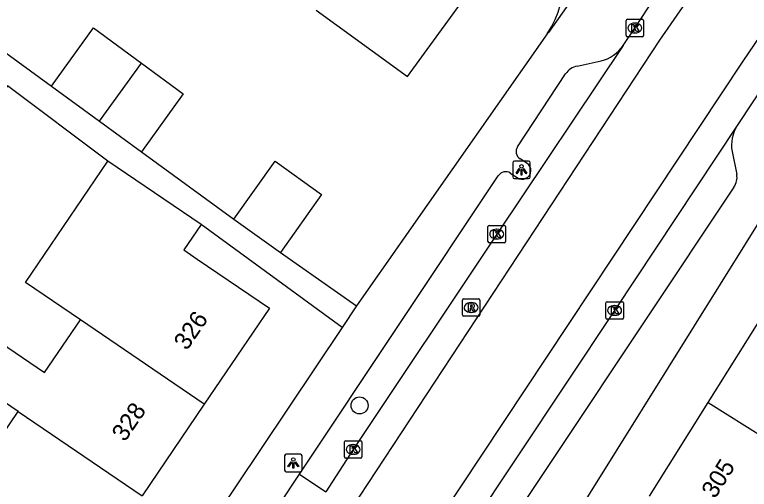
# Model space of a CAD drawing. Extents: x 160557 to 161245, y 385330 to 386505.
# Drawn here: x 160912.26 to 160954.33, y 385939.3 to 385966.46 of the extents above; entities that cross this region are included whole.
import ezdxf

# ---------------------------------------------------------------- set-up
doc = ezdxf.new("R2010")
doc.units = 0
for name, color, linetype in [('IMGEO_Boom', 7, 'Continuous'), ('IMGEO_Kolk', 7, 'Continuous'), ('IMGEO_Lichtpunt', 7, 'Continuous'), ('IMGEO_Pand', 7, 'Continuous'), ('IMGEO_Pand_nummerreeks', 7, 'Continuous'), ('IMGEO_Parkeervlak_open', 7, 'Continuous'), ('IMGEO_Rijbaan_lokaal_gesloten', 7, 'Continuous'), ('IMGEO_Rioolput', 7, 'Continuous'), ('IMGEO_Voetpad_open', 7, 'Continuous')]:
    doc.layers.add(name, color=color, linetype=linetype)

msp = doc.modelspace()

# ---------------------------------------------------------------- linework, layer by layer
at = {"layer": 'IMGEO_Boom'}
msp.add_circle((160932.009, 385944.101), 0.489, dxfattribs=at)
at = {"layer": 'IMGEO_Kolk'}
for p, q in [((160947.272, 385965.271), (160947.272, 385966.123)), ((160947.347, 385966.197), (160948.199, 385966.197)), ((160948.273, 385966.123), (160948.273, 385965.271)), ((160947.76, 385965.977), (160947.785, 385965.977)), ((160947.783, 385965.417), (160947.758, 385965.417)), ((160948.199, 385965.197), (160947.347, 385965.197)), ((160939.361, 385953.48), (160939.361, 385954.332)), ((160939.436, 385954.406), (160940.288, 385954.406)), ((160940.362, 385954.332), (160940.362, 385953.48)), ((160939.849, 385954.186), (160939.874, 385954.186)), ((160939.872, 385953.626), (160939.847, 385953.626)), ((160940.288, 385953.406), (160939.436, 385953.406)), ((160946.118, 385949.112), (160946.118, 385949.964)), ((160946.193, 385950.038), (160947.045, 385950.038)), ((160946.606, 385949.818), (160946.631, 385949.818)), ((160947.119, 385949.964), (160947.119, 385949.112)), ((160946.629, 385949.258), (160946.604, 385949.258)), ((160947.045, 385949.038), (160946.193, 385949.038)), ((160931.144, 385941.158), (160931.144, 385942.01)), ((160931.219, 385942.084), (160932.071, 385942.084)), ((160931.632, 385941.864), (160931.657, 385941.864)), ((160932.145, 385942.01), (160932.145, 385941.158)), ((160931.655, 385941.304), (160931.63, 385941.304)), ((160932.071, 385941.084), (160931.219, 385941.084))]:
    msp.add_line(p, q, dxfattribs=at)
for points in [[(160947.272, 385965.271), (160947.272, 385966.123)], [(160947.347, 385966.197), (160948.199, 385966.197)], [(160948.273, 385966.123), (160948.273, 385965.271)], [(160947.593, 385965.897), (160947.716, 385965.897), (160947.716, 385965.746), (160947.846, 385965.897), (160948.01, 385965.897), (160947.864, 385965.746), (160948.017, 385965.497), (160947.865, 385965.497), (160947.78, 385965.661), (160947.716, 385965.594), (160947.716, 385965.497), (160947.593, 385965.497), (160947.593, 385965.897)], [(160948.199, 385965.197), (160947.347, 385965.197)], [(160939.361, 385953.48), (160939.361, 385954.332)], [(160939.436, 385954.406), (160940.288, 385954.406)], [(160940.362, 385954.332), (160940.362, 385953.48)], [(160939.682, 385954.106), (160939.805, 385954.106), (160939.805, 385953.955), (160939.935, 385954.106), (160940.099, 385954.106), (160939.953, 385953.955), (160940.106, 385953.706), (160939.954, 385953.706), (160939.869, 385953.87), (160939.805, 385953.803), (160939.805, 385953.706), (160939.682, 385953.706), (160939.682, 385954.106)], [(160940.288, 385953.406), (160939.436, 385953.406)], [(160946.118, 385949.112), (160946.118, 385949.964)], [(160946.193, 385950.038), (160947.045, 385950.038)], [(160946.439, 385949.738), (160946.562, 385949.738), (160946.562, 385949.587), (160946.692, 385949.738), (160946.856, 385949.738), (160946.71, 385949.587), (160946.863, 385949.338), (160946.711, 385949.338), (160946.626, 385949.502), (160946.562, 385949.435), (160946.562, 385949.338), (160946.439, 385949.338), (160946.439, 385949.738)], [(160947.119, 385949.964), (160947.119, 385949.112)], [(160947.045, 385949.038), (160946.193, 385949.038)], [(160931.144, 385941.158), (160931.144, 385942.01)], [(160931.219, 385942.084), (160932.071, 385942.084)], [(160931.465, 385941.784), (160931.588, 385941.784), (160931.588, 385941.633), (160931.718, 385941.784), (160931.882, 385941.784), (160931.736, 385941.633), (160931.889, 385941.384), (160931.737, 385941.384), (160931.652, 385941.548), (160931.588, 385941.481), (160931.588, 385941.384), (160931.465, 385941.384), (160931.465, 385941.784)], [(160932.145, 385942.01), (160932.145, 385941.158)], [(160932.071, 385941.084), (160931.219, 385941.084)]]:
    msp.add_lwpolyline(points, dxfattribs=at)
for centre, start, end in [((160947.349, 385966.121), 91.552, 178.448), ((160947.349, 385966.121), 91.552, 178.448), ((160948.197, 385966.121), 1.552, 88.448), ((160948.197, 385966.121), 1.552, 88.448), ((160947.349, 385965.273), 181.552, 268.448), ((160947.349, 385965.273), 181.552, 268.448), ((160948.197, 385965.273), 271.552, 358.448), ((160948.197, 385965.273), 271.552, 358.448), ((160939.438, 385954.33), 91.552, 178.448), ((160939.438, 385954.33), 91.552, 178.448), ((160940.286, 385954.33), 1.552, 88.448), ((160940.286, 385954.33), 1.552, 88.448), ((160939.438, 385953.482), 181.552, 268.448), ((160939.438, 385953.482), 181.552, 268.448), ((160940.286, 385953.482), 271.552, 358.448), ((160940.286, 385953.482), 271.552, 358.448), ((160946.195, 385949.962), 91.552, 178.448), ((160946.195, 385949.962), 91.552, 178.448), ((160947.043, 385949.962), 1.552, 88.448), ((160947.043, 385949.962), 1.552, 88.448), ((160946.195, 385949.114), 181.552, 268.448), ((160946.195, 385949.114), 181.552, 268.448), ((160947.043, 385949.114), 271.552, 358.448), ((160947.043, 385949.114), 271.552, 358.448), ((160931.221, 385942.008), 91.552, 178.448), ((160931.221, 385942.008), 91.552, 178.448), ((160932.069, 385942.008), 1.552, 88.448), ((160932.069, 385942.008), 1.552, 88.448), ((160931.221, 385941.16), 181.552, 268.448), ((160931.221, 385941.16), 181.552, 268.448), ((160932.069, 385941.16), 271.552, 358.448), ((160932.069, 385941.16), 271.552, 358.448)]:
    msp.add_arc(centre, 0.0765, start, end, dxfattribs=at)
for centre, major_axis, ratio, start_param, end_param in [((160947.759, 385965.697), (-0.387, 0.002), 0.722429, 4.712389, 7.853982), ((160947.784, 385965.697), (-0.39, 0.002), 0.717154, 1.570796, 4.712389), ((160939.848, 385953.906), (-0.387, 0.002), 0.722429, 4.712389, 7.853982), ((160939.873, 385953.906), (-0.39, 0.002), 0.717154, 1.570796, 4.712389), ((160946.605, 385949.538), (-0.387, 0.002), 0.722429, 4.712389, 7.853982), ((160946.63, 385949.538), (-0.39, 0.002), 0.717154, 1.570796, 4.712389), ((160931.631, 385941.584), (-0.387, 0.002), 0.722429, 4.712389, 7.853982), ((160931.656, 385941.584), (-0.39, 0.002), 0.717154, 1.570796, 4.712389)]:
    msp.add_ellipse(centre, major_axis=major_axis, ratio=ratio, start_param=start_param, end_param=end_param, dxfattribs=at)
at = {"layer": 'IMGEO_Lichtpunt'}
for p, q in [((160940.783, 385957.987), (160940.783, 385957.18)), ((160940.783, 385957.987), (160940.783, 385957.18)), ((160941.685, 385958.082), (160940.877, 385958.082)), ((160941.685, 385958.082), (160940.877, 385958.082)), ((160941.779, 385957.18), (160941.779, 385957.987)), ((160941.779, 385957.18), (160941.779, 385957.987)), ((160940.877, 385957.086), (160941.685, 385957.086)), ((160940.877, 385957.086), (160941.685, 385957.086)), ((160928.618, 385941.305), (160927.81, 385941.305)), ((160928.618, 385941.305), (160927.81, 385941.305)), ((160927.716, 385941.21), (160927.716, 385940.403)), ((160927.716, 385941.21), (160927.716, 385940.403)), ((160928.712, 385940.403), (160928.712, 385941.21)), ((160928.712, 385940.403), (160928.712, 385941.21)), ((160927.81, 385940.309), (160928.618, 385940.309)), ((160927.81, 385940.309), (160928.618, 385940.309))]:
    msp.add_line(p, q, dxfattribs=at)
for points in [[(160941.157, 385957.651), (160941.196, 385957.623), (160941.008, 385957.361), (160940.97, 385957.388), (160941.157, 385957.651)], [(160941.259, 385957.603), (160941.306, 385957.603), (160941.306, 385957.281), (160941.259, 385957.281), (160941.259, 385957.603)], [(160941.369, 385957.623), (160941.407, 385957.65), (160941.594, 385957.388), (160941.555, 385957.36), (160941.369, 385957.623)], [(160928.09, 385940.874), (160928.129, 385940.846), (160927.941, 385940.584), (160927.903, 385940.611), (160928.09, 385940.874)], [(160928.302, 385940.846), (160928.34, 385940.873), (160928.527, 385940.611), (160928.488, 385940.583), (160928.302, 385940.846)], [(160928.192, 385940.826), (160928.239, 385940.826), (160928.239, 385940.504), (160928.192, 385940.504), (160928.192, 385940.826)]]:
    msp.add_lwpolyline(points, dxfattribs=at)
for centre in [(160941.282, 385957.785), (160928.215, 385941.008)]:
    msp.add_circle(centre, 0.0994, dxfattribs=at)
for centre, start, end in [((160940.877, 385957.987), 90, 180), ((160940.877, 385957.987), 90, 180), ((160941.685, 385957.987), 0, 90), ((160941.685, 385957.987), 0, 90), ((160940.877, 385957.18), 180, 270), ((160940.877, 385957.18), 180, 270), ((160941.685, 385957.18), 270, 0), ((160941.685, 385957.18), 270, 360), ((160927.81, 385941.21), 90, 180), ((160927.81, 385941.21), 90, 180), ((160928.618, 385941.21), 0, 90), ((160928.618, 385941.21), 0, 90), ((160927.81, 385940.403), 180, 270), ((160927.81, 385940.403), 180, 270), ((160928.618, 385940.403), 270, 0), ((160928.618, 385940.403), 270, 360)]:
    msp.add_arc(centre, 0.0946, start, end, dxfattribs=at)
at = {"layer": 'IMGEO_Pand'}
for points in [[(160929.522, 385966.721), (160930.707, 385965.859), (160934.75, 385962.917), (160939.826, 385969.895), (160934.599, 385973.698)], [(160914.365, 385962.37), (160916.778, 385965.717), (160919.529, 385963.693)], [(160917.109, 385960.368), (160919.529, 385963.693)], [(160919.529, 385963.693), (160921.915, 385961.938), (160919.517, 385958.611)], [(160914.365, 385962.37), (160917.109, 385960.368)], [(160917.109, 385960.368), (160919.517, 385958.611)], [(160916.017, 385949.001), (160912.87, 385951.127), (160917.597, 385958.083)], [(160922.94, 385954.452), (160917.597, 385958.083)], [(160924.804, 385954.754), (160927.167, 385958.074), (160929.838, 385956.173), (160927.475, 385952.853)], [(160924.804, 385954.754), (160927.475, 385952.853)], [(160922.94, 385954.452), (160921.951, 385952.996), (160922.712, 385952.479), (160926.847, 385949.669), (160923.115, 385944.178)], [(160951.978, 385944.274), (160955.344, 385949.646)], [(160912.454, 385943.758), (160909.924, 385945.477), (160911.442, 385947.71), (160913.972, 385945.992), (160916.017, 385949.001)], [(160923.115, 385944.178), (160916.017, 385949.001)], [(160948.612, 385938.902), (160951.978, 385944.274)], [(160951.978, 385944.274), (160961.66, 385938.207)], [(160923.115, 385944.178), (160919.552, 385938.935)], [(160908.889, 385938.514), (160912.454, 385943.758)], [(160912.454, 385943.758), (160919.552, 385938.935)]]:
    msp.add_lwpolyline(points, dxfattribs=at)
at = {"layer": 'IMGEO_Parkeervlak_open'}
msp.add_lwpolyline([(160928.569, 385940.171), (160930.068, 385939.158)], dxfattribs=at)
at = {"layer": 'IMGEO_Rijbaan_lokaal_gesloten'}
for points in [[(160967.874, 385991.721), (160960.766, 385981.718), (160949.188, 385965.007), (160931.521, 385938.183)], [(160935.286, 385935.648), (160953.982, 385963.801), (160963.89, 385978.376), (160971.645, 385988.93)], [(160947.11, 385964.695), (160947.773, 385965.696), (160948.947, 385967.488)], [(160947.11, 385964.695), (160939.863, 385953.905), (160931.646, 385941.584), (160930.068, 385939.158)], [(160955.55, 385962.984), (160955.434, 385962.825), (160953.641, 385960.113)], [(160953.641, 385960.113), (160946.618, 385949.539), (160938.303, 385937.061), (160936.735, 385934.665)]]:
    msp.add_lwpolyline(points, dxfattribs=at)
at = {"layer": 'IMGEO_Rioolput'}
for p, q in [((160937.896, 385949.28), (160937.896, 385950.132)), ((160937.971, 385950.206), (160938.823, 385950.206)), ((160938.897, 385950.132), (160938.897, 385949.28)), ((160938.384, 385949.986), (160938.409, 385949.986)), ((160938.407, 385949.426), (160938.382, 385949.426)), ((160938.823, 385949.206), (160937.971, 385949.206))]:
    msp.add_line(p, q, dxfattribs=at)
for points in [[(160937.896, 385949.28), (160937.896, 385950.132)], [(160937.971, 385950.206), (160938.823, 385950.206)], [(160938.897, 385950.132), (160938.897, 385949.28)], [(160938.485, 385949.904), (160938.233, 385949.906), (160938.233, 385949.506)], [(160938.411, 385949.825), (160938.357, 385949.825), (160938.357, 385949.744)], [(160938.357, 385949.744), (160938.409, 385949.744)], [(160938.233, 385949.506), (160938.357, 385949.506), (160938.357, 385949.668), (160938.368, 385949.668)], [(160938.415, 385949.639), (160938.486, 385949.506), (160938.626, 385949.506), (160938.561, 385949.632)], [(160938.823, 385949.206), (160937.971, 385949.206)]]:
    msp.add_lwpolyline(points, dxfattribs=at)
for centre, radius, start, end in [((160937.973, 385950.13), 0.0765, 91.552, 178.448), ((160937.973, 385950.13), 0.0765, 91.552, 178.448), ((160938.821, 385950.13), 0.0765, 1.552, 88.448), ((160938.821, 385950.13), 0.0765, 1.552, 88.448), ((160938.393, 385949.933), 0.19, 274.7715, 282.9687), ((160938.417, 385949.729), 0.0964, 77.0061, 93.1865), ((160938.431, 385949.786), 0.0378, 276.6634, 79.6772), ((160938.484, 385949.794), 0.109, 350.3612, 89.416), ((160938.482, 385949.794), 0.112, 277.5842, 350.9817), ((160938.466, 385949.579), 0.108, 29.5134, 73.7905), ((160937.973, 385949.282), 0.0765, 181.552, 268.448), ((160937.973, 385949.282), 0.0765, 181.552, 268.448), ((160938.367, 385949.615), 0.0533, 26.0293, 88.6989), ((160938.821, 385949.282), 0.0765, 271.552, 358.448), ((160938.821, 385949.282), 0.0765, 271.552, 358.448)]:
    msp.add_arc(centre, radius, start, end, dxfattribs=at)
for centre, major_axis, ratio, start_param, end_param in [((160938.383, 385949.706), (-0.387, 0.002), 0.722429, 4.712389, 7.853982), ((160938.408, 385949.706), (-0.39, 0.002), 0.717154, 1.570796, 4.712389)]:
    msp.add_ellipse(centre, major_axis=major_axis, ratio=ratio, start_param=start_param, end_param=end_param, dxfattribs=at)
at = {"layer": 'IMGEO_Voetpad_open'}
for points in [[(160945.699, 385973.217), (160947.341, 385971.824), (160942.827, 385965.444), (160942.754, 385965.361)], [(160909.334, 385966.04), (160914.365, 385962.37)], [(160942.754, 385965.361), (160931.838, 385949.794)], [(160944.468, 385963.512), (160945.838, 385963.813)], [(160941.058, 385958.906), (160943.811, 385963.07)], [(160917.597, 385958.083), (160911.85, 385962.386), (160908.511, 385957.843)], [(160919.517, 385958.611), (160924.804, 385954.754)], [(160953.345, 385958.631), (160953.609, 385957.322)], [(160928.645, 385912.556), (160940.762, 385931.96), (160957.146, 385958.196)], [(160941.596, 385957.962), (160941.205, 385958.215)], [(160940.643, 385957.4), (160941.038, 385957.138)], [(160928.569, 385940.171), (160939.956, 385957.242)], [(160953.452, 385956.593), (160938.189, 385933.693)], [(160931.004, 385948.553), (160922.94, 385954.452)], [(160927.475, 385952.853), (160931.838, 385949.794)], [(160931.838, 385949.794), (160931.004, 385948.553)], [(160931.004, 385948.553), (160926.379, 385941.646), (160914.964, 385924.599), (160914.734, 385924.682), (160914.19, 385923.951)], [(160923.872, 385933.087), (160928.569, 385940.171)]]:
    msp.add_lwpolyline(points, dxfattribs=at)
for centre, radius, start, end in [((160938.699, 385968.201), 4.95, 324.9912, 50.0657), ((160945.308, 385965.935), 2.188, 284.018, 325.4566), ((160944.651, 385962.53), 0.999, 100.5789, 147.2828), ((160955.356, 385959), 2.045, 147.0188, 190.3911), ((160941.453, 385958.629), 0.483, 144.9631, 239.0565), ((160941.323, 385957.546), 0.498, 235.0704, 56.7191), ((160940.38, 385956.973), 0.502, 58.3131, 147.5908), ((160952.689, 385957.139), 0.938, 324.4266, 11.2658)]:
    msp.add_arc(centre, radius, start, end, dxfattribs=at)

# ---------------------------------------------------------------- texts
at = {"layer": 'IMGEO_Pand_nummerreeks'}
for s, rotation, p in [('326', 55.7994, (160922.122, 385947.201)), ('328', 55.8004, (160918.57, 385941.973)), ('305', 57.926, (160952.369, 385938.72))]:
    msp.add_text(s, height=1, rotation=rotation, dxfattribs=at).set_placement(p)

doc.saveas('drawing.dxf')
